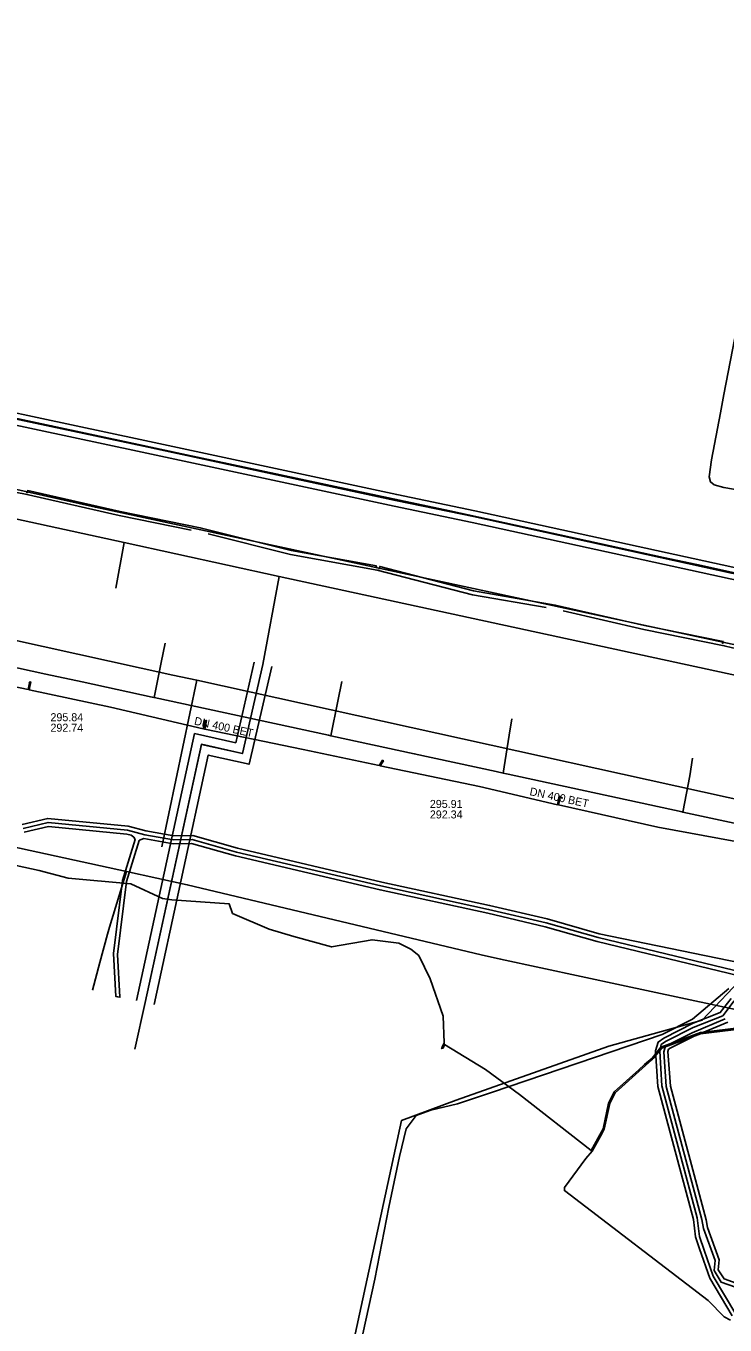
# Model space of a CAD drawing. Extents: x -598233 to -596890, y -1157848 to -1156431.
# Drawn here: x -597098.9 to -597029, y -1156750.1 to -1156620.3 of the extents above; entities that cross this region are included whole.
import ezdxf

# ---------------------------------------------------------------- set-up
doc = ezdxf.new("R2010")
doc.units = 0
for name, color, linetype in [('Vrstva 12', 7, 'Continuous'), ('Vrstva 13', 7, 'Continuous'), ('Vrstva 19', 7, 'Continuous'), ('Vrstva 25', 7, 'Continuous'), ('Vrstva 26', 7, 'Continuous'), ('Vrstva 37', 7, 'Continuous'), ('Vrstva 38', 7, 'Continuous'), ('Vrstva 42', 7, 'Continuous'), ('Vrstva 55', 7, 'Continuous'), ('Vrstva 9', 7, 'Continuous')]:
    doc.layers.add(name, color=color, linetype=linetype)

msp = doc.modelspace()

# ---------------------------------------------------------------- linework, layer by layer
at = {"layer": 'Vrstva 12'}
for points in [[(-597002.27, -1156687.69), (-597020.83, -1156683.69), (-597091.98, -1156668.39), (-597150.87, -1156655.17)], [(-597040.61, -1156722.27), (-597034.15, -1156720.46), (-597031.26, -1156719.65), (-597026.9, -1156715.06), (-597015.66, -1156717.51)], [(-597118.46, -1156798.62), (-597115.62, -1156799.22), (-597112.2, -1156799.95), (-597110.03, -1156789.09), (-597098.19, -1156791.34), (-597076.18, -1156792.25), (-597073.28, -1156784.71), (-597061.36, -1156729.71), (-597055.87, -1156727.68), (-597052.57, -1156726.51), (-597040.61, -1156722.27)]]:
    msp.add_lwpolyline(points, dxfattribs=at)
at = {"layer": 'Vrstva 13'}
msp.add_line((-597081.84, -1156685.69), (-597085.32, -1156702.34), dxfattribs=at)
for points in [[(-597084.22, -1156685.17), (-597106.73, -1156680.2), (-597165.72, -1156667.17), (-597175.52, -1156665)], [(-596999.78, -1156679.93), (-597001.81, -1156689.84), (-597004.47, -1156702.75), (-597007.23, -1156702.14), (-597081.84, -1156685.69), (-597084.22, -1156685.17)]]:
    msp.add_lwpolyline(points, dxfattribs=at)
at = {"layer": 'Vrstva 19'}
for points in [[(-597153.74, -1156690.63), (-597135.86, -1156694.59), (-597088.85, -1156704.81), (-597082.78, -1156706.13), (-597053.39, -1156713.14)], [(-597088.85, -1156704.81), (-597090.55, -1156710.38)], [(-597090.55, -1156710.38), (-597090.76, -1156711.08), (-597091.52, -1156713.89), (-597092.26, -1156716.67)], [(-597053.39, -1156713.14), (-597051.43, -1156713.56), (-597039.34, -1156716.16)], [(-597039.34, -1156716.16), (-597017.63, -1156720.79), (-597000.4, -1156724.25), (-596966.43, -1156731.65), (-596955.13, -1156734.11), (-596943.94, -1156736.68), (-596938.65, -1156737.65), (-596912.06, -1156762.18), (-596900.41, -1156772.14), (-596895.82, -1156776.43)]]:
    msp.add_lwpolyline(points, dxfattribs=at)
at = {"layer": 'Vrstva 25'}
msp.add_lwpolyline([(-596997.23, -1156682.65), (-597001.72, -1156681.68), (-597002.46, -1156685.11), (-597013.58, -1156682.72), (-597024.09, -1156680.47), (-597023.18, -1156675.92), (-597027.52, -1156675.12), (-597028.33, -1156674.97), (-597054.15, -1156669.33), (-597061.95, -1156667.71), (-597087.17, -1156662.3), (-597112.17, -1156656.98)], dxfattribs=at)
at = {"layer": 'Vrstva 26'}
for points in [[(-597112.05, -1156656.39), (-597087.04, -1156661.71), (-597061.83, -1156667.12), (-597054.02, -1156668.75), (-597028.21, -1156674.38), (-597027.41, -1156674.53), (-597022.48, -1156675.44), (-597023.39, -1156680.01), (-597013.45, -1156682.14), (-597002.92, -1156684.4), (-597002.17, -1156680.96), (-596997.59, -1156681.96)], [(-596997.84, -1156683.13), (-597001.26, -1156682.39), (-597002, -1156685.83), (-597013.7, -1156683.31), (-597024.8, -1156680.93), (-597023.89, -1156676.4), (-597027.63, -1156675.71), (-597028.45, -1156675.55), (-597054.27, -1156669.92), (-597062.08, -1156668.29), (-597087.29, -1156662.89), (-597112.3, -1156657.56)]]:
    msp.add_lwpolyline(points, dxfattribs=at)
at = {"layer": 'Vrstva 37'}
for p, q in [((-597089.09, -1156671.93), (-597130.1, -1156663.04)), ((-597089.09, -1156671.93), (-597089.93, -1156676.49)), ((-597073.58, -1156675.3), (-597089.09, -1156671.93)), ((-597073.58, -1156675.3), (-597075.21, -1156684.1)), ((-597027.53, -1156685.28), (-597073.58, -1156675.3)), ((-597086.99, -1156717.89), (-597088.03, -1156722.57))]:
    msp.add_line(p, q, dxfattribs=at)
msp.add_lwpolyline([(-597075.21, -1156684.1), (-597077.26, -1156693.01), (-597081.36, -1156692.09), (-597086.99, -1156717.89)], dxfattribs=at)
msp.add_lwpolyline([(-597075.21, -1156684.1), (-597077.26, -1156693.01), (-597081.36, -1156692.09), (-597086.99, -1156717.89)], dxfattribs=at)
at = {"layer": 'Vrstva 38'}
for points in [[(-597076.09, -1156683.89), (-597077.94, -1156691.94), (-597082.05, -1156691.02), (-597087.87, -1156717.7)], [(-597074.33, -1156684.3), (-597076.59, -1156694.09), (-597080.68, -1156693.17), (-597086.11, -1156718.09)]]:
    msp.add_lwpolyline(points, dxfattribs=at)
at = {"layer": 'Vrstva 42'}
for points in [[(-597018.37, -1156615.78), (-597021.25, -1156621.88), (-597023.13, -1156628.61), (-597023.69, -1156630.35), (-597023.59, -1156630.79), (-597023.35, -1156630.9), (-597019.88, -1156631.39), (-597017.3, -1156632.72), (-597016.87, -1156633.18), (-597016.73, -1156633.98), (-597017.03, -1156634.32), (-597017.13, -1156633.98), (-597017.24, -1156633.37), (-597017.54, -1156633.05), (-597020.01, -1156631.78), (-597023.4, -1156631.29), (-597023.66, -1156631.25), (-597023.71, -1156631.41), (-597025.36, -1156638), (-597027.36, -1156648.2), (-597029.09, -1156657.12)], [(-596999.24, -1156639.27), (-596988.29, -1156641.64), (-596994.55, -1156670.69), (-596991.12, -1156671.45), (-596991.86, -1156674.88), (-596995.26, -1156674.15), (-596996.88, -1156681.64), (-596997.19, -1156682.58), (-597001.78, -1156681.58), (-597002.53, -1156685.02), (-597024, -1156680.41), (-597023.09, -1156675.85), (-597028.32, -1156674.89), (-597031.8, -1156674.13), (-597035.14, -1156673.4), (-597042.6, -1156671.77), (-597056.5, -1156668.76), (-597065.96, -1156666.76), (-597073.93, -1156665.05), (-597082.87, -1156663.14), (-597088.13, -1156662.01), (-597096.4, -1156660.25), (-597103.15, -1156658.82)], [(-597029.09, -1156657.12), (-597029.43, -1156658.94)], [(-597029.43, -1156658.94), (-597030.32, -1156663.65), (-597030.56, -1156665.36), (-597030.43, -1156665.86), (-597030.06, -1156666.14), (-597029.1, -1156666.43), (-597023.85, -1156667.3), (-597017.58, -1156668.22), (-597014.57, -1156668.56), (-597013.43, -1156668.81), (-597010.39, -1156669.51), (-597009.5, -1156669.32), (-597008.56, -1156668.39), (-597007.06, -1156668.69), (-597005.22, -1156669.19)], [(-597115.93, -1156663.53), (-597108.92, -1156665.17), (-597098.98, -1156667.07), (-597089.59, -1156669.2), (-597082.39, -1156670.67)], [(-597098.82, -1156666.97), (-597098.75, -1156666.72), (-597089.51, -1156668.8), (-597081.49, -1156670.44), (-597072.38, -1156672.71), (-597063.86, -1156674.24), (-597063.91, -1156674.48)], [(-597080.69, -1156671.06), (-597072.46, -1156673.11), (-597063.77, -1156674.67), (-597054.24, -1156677.14), (-597046.88, -1156678.42)], [(-597063.58, -1156674.57), (-597063.53, -1156674.31), (-597054.16, -1156676.74), (-597045.97, -1156678.17), (-597037.02, -1156680.2), (-597029.16, -1156681.8), (-597029.22, -1156682.05)], [(-597045.18, -1156678.76), (-597037.1, -1156680.6), (-597029.06, -1156682.23), (-597028.24, -1156682.44), (-597025.4, -1156683.05), (-597018.76, -1156684.56), (-597011.61, -1156686.09)], [(-597075.21, -1156684.1), (-597077.26, -1156693.01), (-597081.37, -1156692.1), (-597086.99, -1156717.89)], [(-597099.3, -1156700.1), (-597096.74, -1156699.5), (-597088.69, -1156700.27), (-597086.93, -1156700.74), (-597084.14, -1156701.23), (-597082.24, -1156701.19), (-597077.76, -1156702.47), (-597063.32, -1156705.86), (-597052.54, -1156708.2), (-597046.79, -1156709.55), (-597041.57, -1156711.02), (-597025.02, -1156714.42)], [(-597027.15, -1156716.69), (-597026.99, -1156716.11), (-597026.88, -1156715.67), (-597026.85, -1156715.3), (-597027.18, -1156714.91), (-597041.67, -1156711.41), (-597046.89, -1156709.93), (-597052.63, -1156708.59), (-597063.41, -1156706.25), (-597077.86, -1156702.86), (-597082.29, -1156701.59), (-597084.17, -1156701.63), (-597087.02, -1156701.13), (-597088.76, -1156700.67), (-597096.71, -1156699.9), (-597099.2, -1156700.49)], [(-597099.1, -1156700.88), (-597096.68, -1156700.31), (-597088.83, -1156701.06), (-597088.39, -1156701.18), (-597088.13, -1156701.38), (-597087.99, -1156701.6), (-597089.26, -1156705.72), (-597090.15, -1156712.99), (-597089.94, -1156717.3), (-597089.74, -1156717.34), (-597089.53, -1156717.38), (-597089.77, -1156713.1), (-597088.86, -1156705.81), (-597087.61, -1156701.72), (-597087.57, -1156701.68), (-597087.14, -1156701.52), (-597084.2, -1156702.03), (-597082.35, -1156701.99), (-597077.96, -1156703.25), (-597063.49, -1156706.64), (-597052.72, -1156708.98), (-597046.99, -1156710.32), (-597041.77, -1156711.79), (-597027.55, -1156715.24)], [(-597028.61, -1156716.51), (-597032.24, -1156719.58), (-597035.26, -1156721.09), (-597052.25, -1156726.87), (-597055.73, -1156728.02), (-597058.42, -1156728.66), (-597059.88, -1156729.18), (-597060.88, -1156730.53), (-597061.55, -1156733.3), (-597062.6, -1156738.37), (-597064.03, -1156745.55), (-597066.71, -1156757.86), (-597069.54, -1156770.96), (-597071.37, -1156779.79), (-597074.32, -1156791.12), (-597075.52, -1156792.41), (-597076.79, -1156792.99), (-597078.35, -1156792.84), (-597084.85, -1156792.64), (-597092.64, -1156792.24), (-597098.42, -1156791.82), (-597105.79, -1156790.5)], [(-597028.27, -1156749.21), (-597030.49, -1156745.46), (-597031.52, -1156742.53), (-597031.93, -1156741.34), (-597032.12, -1156739.58), (-597035.7, -1156726.29), (-597035.92, -1156722.72), (-597035.68, -1156721.85), (-597035.11, -1156721.46), (-597032.16, -1156719.98), (-597029.46, -1156718.89), (-597028.37, -1156717.49)], [(-597027.9, -1156749.05), (-597030.15, -1156745.25), (-597031.06, -1156742.67), (-597031.52, -1156741.29), (-597031.75, -1156739.44), (-597035.3, -1156726.24), (-597035.51, -1156722.78), (-597035.36, -1156722.09), (-597034.95, -1156721.8), (-597032.15, -1156720.41), (-597029.21, -1156719.22), (-597028.05, -1156717.73)], [(-597028.97, -1156719.54), (-597032.28, -1156720.92), (-597034.74, -1156722.17), (-597034.98, -1156722.35), (-597035.1, -1156722.83), (-597034.87, -1156726.31), (-597031.3, -1156739.58), (-597031.12, -1156740.49), (-597029.96, -1156743.68), (-597030.08, -1156744.7), (-597029.35, -1156745.86), (-597026.49, -1156746.87)], [(-597026.38, -1156746.49), (-597029.08, -1156745.53), (-597029.66, -1156744.61), (-597029.55, -1156743.64), (-597030.73, -1156740.39), (-597030.86, -1156739.64), (-597034.45, -1156726.27), (-597034.69, -1156722.81), (-597034.64, -1156722.57), (-597034.46, -1156722.47), (-597032.06, -1156721.25), (-597028.7, -1156719.86)]]:
    msp.add_lwpolyline(points, dxfattribs=at)
at = {"layer": 'Vrstva 55'}
for points in [[(-597027.91, -1156701.79), (-597035.69, -1156700.36), (-597045.63, -1156698.15), (-597045.48, -1156697.42), (-597045.24, -1156697.46), (-597045.56, -1156697.28), (-597045.73, -1156698.13), (-597053.54, -1156696.31), (-597063.47, -1156694.24), (-597063.16, -1156693.74), (-597063.24, -1156693.68), (-597063.57, -1156694.22), (-597071.2, -1156692.6), (-597081.03, -1156690.58), (-597080.86, -1156689.7), (-597081.03, -1156689.77), (-597081.18, -1156690.55), (-597090.48, -1156688.39), (-597098.59, -1156686.64), (-597098.45, -1156685.86), (-597098.6, -1156685.88), (-597098.57, -1156685.94), (-597098.69, -1156686.62), (-597105.78, -1156685.13)], [(-597023.49, -1156719.93), (-597031.44, -1156720.91), (-597035.39, -1156722.36), (-597036.27, -1156723.48), (-597037.03, -1156724.09), (-597037.61, -1156724.63), (-597040.06, -1156726.84), (-597040.64, -1156727.95), (-597041.18, -1156730.53), (-597042.37, -1156732.7), (-597049.54, -1156727.11), (-597052.96, -1156724.6), (-597057.04, -1156722.11), (-597057.19, -1156722.46), (-597057.34, -1156722.51), (-597057.29, -1156722.38), (-597057.09, -1156721.94), (-597057.19, -1156719.28), (-597058.47, -1156715.53), (-597059.63, -1156713.21), (-597060.41, -1156712.58), (-597061.61, -1156711.98), (-597064.29, -1156711.63), (-597068.34, -1156712.35), (-597072.11, -1156711.31), (-597074.58, -1156710.56), (-597078.25, -1156709), (-597078.59, -1156708.05), (-597084.32, -1156707.65), (-597085.26, -1156707.51), (-597088.43, -1156706.04), (-597094.7, -1156705.47), (-597097.61, -1156704.69), (-597102.72, -1156703.61)], [(-597023.43, -1156720.05), (-597031.42, -1156721.03), (-597035.31, -1156722.46), (-597036.12, -1156723.48), (-597036.23, -1156723.52), (-597036.29, -1156723.64), (-597036.95, -1156724.19), (-597039.96, -1156726.92), (-597040.52, -1156727.99), (-597041.06, -1156730.57), (-597041.27, -1156730.97), (-597042.27, -1156732.77), (-597042.89, -1156733.5), (-597045.04, -1156736.41), (-597045.04, -1156736.71), (-597030.65, -1156747.69), (-597029.06, -1156749.32), (-597028.44, -1156749.66)]]:
    msp.add_lwpolyline(points, dxfattribs=at)
at = {"layer": 'Vrstva 9'}
for p, q in [((-597085, -1156681.97), (-597085.39, -1156683.9)), ((-597085.39, -1156683.9), (-597086.11, -1156687.41)), ((-597067.32, -1156685.8), (-597067.72, -1156687.77)), ((-597067.72, -1156687.77), (-597068.42, -1156691.24)), ((-597050.31, -1156689.53), (-597050.56, -1156691.17)), ((-597050.56, -1156691.17), (-597051.16, -1156694.98)), ((-597032.22, -1156693.46), (-597032.51, -1156695.24)), ((-597032.51, -1156695.24), (-597033.19, -1156698.86))]:
    msp.add_line(p, q, dxfattribs=at)
for points in [[(-597132.19, -1156677.47), (-597121.27, -1156679.81), (-597121.18, -1156679.83), (-597104.9, -1156683.35), (-597104.06, -1156683.53), (-597103.82, -1156683.58), (-597096.92, -1156685.07), (-597093.3, -1156685.85)], [(-597093.3, -1156685.85), (-597086.28, -1156687.37), (-597086.11, -1156687.41), (-597068.65, -1156691.19), (-597068.42, -1156691.24), (-597060.09, -1156693.04), (-597060.07, -1156693.04), (-597051.89, -1156694.82)], [(-597051.89, -1156694.82), (-597051.16, -1156694.98), (-597050.68, -1156695.08), (-597033.26, -1156698.85), (-597033.19, -1156698.86), (-597021.54, -1156701.38), (-597021.52, -1156701.38), (-597015.49, -1156702.68), (-597015.48, -1156702.68), (-597013.08, -1156703.2)]]:
    msp.add_lwpolyline(points, dxfattribs=at)

# ---------------------------------------------------------------- texts
at = {"layer": 'Vrstva 12'}
for s, p in [('295.84', (-597096.47, -1156689.78)), ('292.74', (-597096.47, -1156690.83)), ('295.91', (-597058.51, -1156698.45)), ('292.34', (-597058.51, -1156699.5))]:
    msp.add_text(s, height=0.8, dxfattribs=at).set_placement(p)
for p in [(-597082.14, -1156690.11), (-597048.58, -1156697.16)]:
    msp.add_text('DN 400 BET', height=0.8, rotation=347.7854, dxfattribs=at).set_placement(p)

doc.saveas('drawing.dxf')
